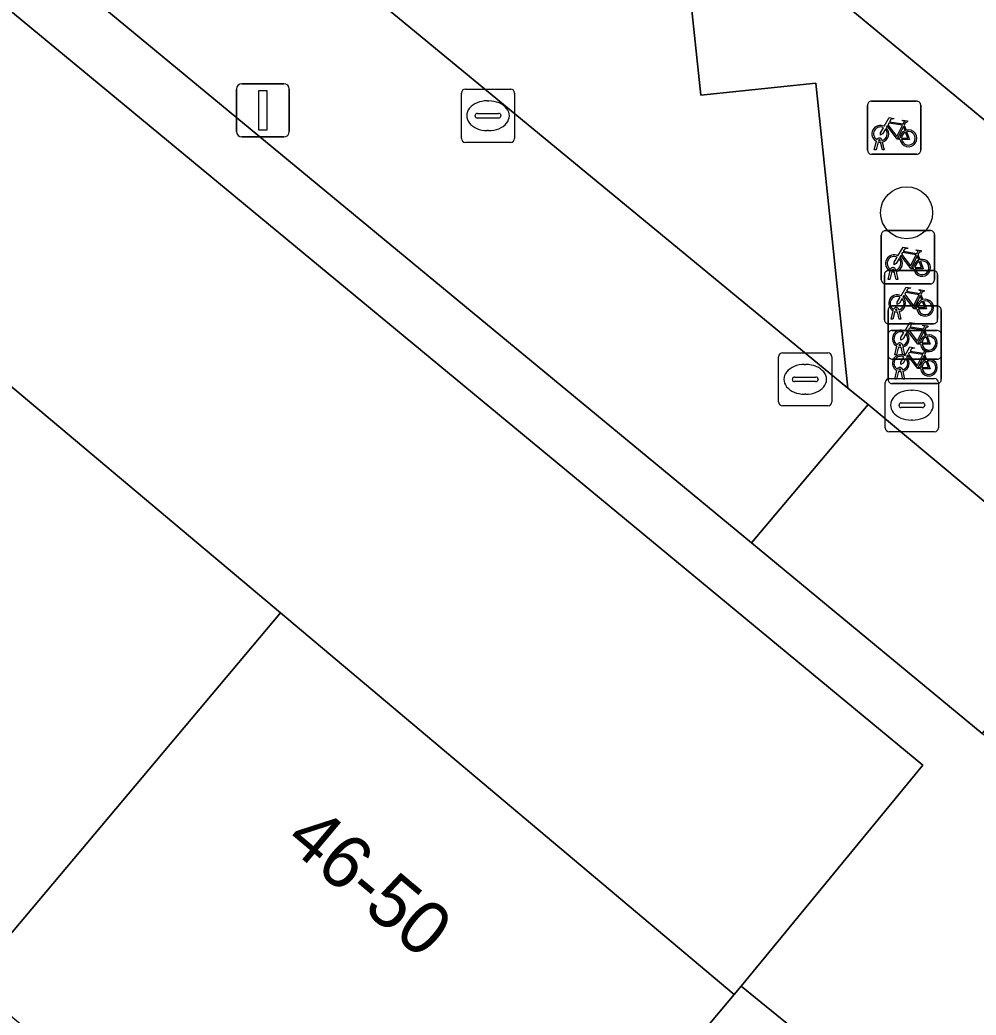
# Model space of a CAD drawing. Extents: x 162073 to 163043, y 381818 to 382561.
# Drawn here: x 162470.25 to 162488.23, y 382116.17 to 382134.88 of the extents above; entities that cross this region are included whole.
import ezdxf

# ---------------------------------------------------------------- set-up
doc = ezdxf.new("R2010")
doc.units = 0
for name, color, linetype in [('IMGEO_Boom', 7, 'Continuous'), ('IMGEO_Erf', 7, 'Continuous'), ('IMGEO_Fietsenrek', 7, 'Continuous'), ('IMGEO_Kolk', 7, 'Continuous'), ('IMGEO_Lichtmast', 7, 'Continuous'), ('IMGEO_Pand', 7, 'Continuous'), ('IMGEO_Pand_nummerreeks', 7, 'Continuous'), ('IMGEO_Parkeervlak_open', 7, 'Continuous'), ('IMGEO_Rijbaan_lokaal_open', 7, 'Continuous'), ('IMGEO_Rioolput', 7, 'Continuous'), ('IMGEO_Voetpad_open', 7, 'Continuous')]:
    doc.layers.add(name, color=color, linetype=linetype)

msp = doc.modelspace()

# ---------------------------------------------------------------- linework, layer by layer
at = {"layer": 'IMGEO_Boom'}
msp.add_circle((162486.921, 382131.252), 0.489, dxfattribs=at)
at = {"layer": 'IMGEO_Erf'}
msp.add_lwpolyline([(162419.203, 382177.117), (162416.111, 382173.378), (162424.641, 382166.204), (162433.06, 382159.124), (162441.477, 382152.045), (162449.895, 382144.965), (162458.313, 382137.886), (162466.731, 382130.807), (162475.149, 382123.727), (162483.68, 382116.552), (162483.81, 382116.71), (162487.224, 382120.866)], close=True, dxfattribs=at)
msp.add_lwpolyline([(162489.139, 382138.054), (162480.612, 382145.218), (162477.748, 382141.807), (162496.281, 382126.462)], dxfattribs=at)
at = {"layer": 'IMGEO_Fietsenrek'}
for p, q in [((162486.262, 382133.351), (162487.103, 382133.351)), ((162487.103, 382133.351), (162486.262, 382133.351)), ((162486.187, 382132.426), (162486.187, 382133.267)), ((162486.187, 382133.267), (162486.187, 382132.426)), ((162487.187, 382133.276), (162487.187, 382132.435)), ((162487.187, 382132.435), (162487.187, 382133.276)), ((162486.874, 382132.9), (162486.91, 382132.805)), ((162486.425, 382132.607), (162486.424, 382132.611)), ((162486.456, 382132.618), (162486.457, 382132.611)), ((162486.314, 382132.435), (162486.353, 382132.595)), ((162486.348, 382132.435), (162486.314, 382132.435)), ((162486.383, 382132.583), (162486.348, 382132.435)), ((162486.466, 382132.435), (162486.432, 382132.577)), ((162486.464, 382132.581), (162486.499, 382132.435)), ((162486.499, 382132.435), (162486.466, 382132.435)), ((162487.112, 382132.351), (162486.271, 382132.351)), ((162486.271, 382132.351), (162487.112, 382132.351)), ((162486.52, 382130.916), (162487.361, 382130.916)), ((162487.361, 382130.916), (162486.52, 382130.916)), ((162486.445, 382129.991), (162486.445, 382130.832)), ((162486.445, 382130.832), (162486.445, 382129.991)), ((162487.445, 382130.841), (162487.445, 382130)), ((162487.445, 382130), (162487.445, 382130.841)), ((162487.132, 382130.465), (162487.168, 382130.37)), ((162486.683, 382130.172), (162486.682, 382130.176)), ((162486.714, 382130.183), (162486.715, 382130.176)), ((162486.503, 382129.24), (162486.503, 382130.081)), ((162486.503, 382130.081), (162486.503, 382129.24)), ((162486.572, 382130), (162486.611, 382130.16)), ((162486.606, 382130), (162486.572, 382130)), ((162486.578, 382130.165), (162487.419, 382130.165)), ((162487.419, 382130.165), (162486.578, 382130.165)), ((162486.641, 382130.148), (162486.606, 382130)), ((162486.724, 382130), (162486.69, 382130.142)), ((162486.722, 382130.146), (162486.757, 382130)), ((162486.757, 382130), (162486.724, 382130)), ((162487.503, 382130.09), (162487.503, 382129.249)), ((162487.503, 382129.249), (162487.503, 382130.09)), ((162487.37, 382129.916), (162486.529, 382129.916)), ((162486.529, 382129.916), (162487.37, 382129.916)), ((162487.19, 382129.714), (162487.226, 382129.619)), ((162486.647, 382129.499), (162487.488, 382129.499)), ((162487.488, 382129.499), (162486.647, 382129.499)), ((162486.741, 382129.421), (162486.74, 382129.425)), ((162486.772, 382129.432), (162486.773, 382129.425)), ((162487.572, 382129.424), (162487.572, 382128.583)), ((162487.572, 382128.583), (162487.572, 382129.424)), ((162486.572, 382128.574), (162486.572, 382129.415)), ((162486.572, 382129.415), (162486.572, 382128.574)), ((162486.63, 382129.249), (162486.669, 382129.409)), ((162486.664, 382129.249), (162486.63, 382129.249)), ((162486.699, 382129.397), (162486.664, 382129.249)), ((162486.782, 382129.249), (162486.748, 382129.391)), ((162486.78, 382129.395), (162486.815, 382129.249)), ((162486.815, 382129.249), (162486.782, 382129.249)), ((162487.428, 382129.165), (162486.587, 382129.165)), ((162486.587, 382129.165), (162487.428, 382129.165)), ((162487.259, 382129.048), (162487.295, 382128.953)), ((162486.572, 382128.114), (162486.572, 382128.955)), ((162486.572, 382128.955), (162486.572, 382128.114)), ((162486.647, 382129.039), (162487.488, 382129.039)), ((162487.488, 382129.039), (162486.647, 382129.039)), ((162487.572, 382128.964), (162487.572, 382128.123)), ((162487.572, 382128.123), (162487.572, 382128.964)), ((162486.699, 382128.583), (162486.738, 382128.743)), ((162486.768, 382128.731), (162486.733, 382128.583)), ((162486.81, 382128.755), (162486.809, 382128.759)), ((162486.851, 382128.583), (162486.817, 382128.725)), ((162486.841, 382128.766), (162486.842, 382128.759)), ((162486.849, 382128.729), (162486.884, 382128.583)), ((162487.497, 382128.499), (162486.656, 382128.499)), ((162486.656, 382128.499), (162487.497, 382128.499)), ((162486.733, 382128.583), (162486.699, 382128.583)), ((162486.884, 382128.583), (162486.851, 382128.583)), ((162487.259, 382128.588), (162487.295, 382128.493)), ((162486.81, 382128.295), (162486.809, 382128.299)), ((162486.841, 382128.306), (162486.842, 382128.299)), ((162486.699, 382128.123), (162486.738, 382128.283)), ((162486.733, 382128.123), (162486.699, 382128.123)), ((162486.768, 382128.271), (162486.733, 382128.123)), ((162486.851, 382128.123), (162486.817, 382128.265)), ((162486.849, 382128.269), (162486.884, 382128.123)), ((162486.884, 382128.123), (162486.851, 382128.123)), ((162487.497, 382128.039), (162486.656, 382128.039)), ((162486.656, 382128.039), (162487.497, 382128.039))]:
    msp.add_line(p, q, dxfattribs=at)
for points in [[(162486.5, 382132.877), (162486.595, 382133.041), (162486.681, 382133.027), (162486.683, 382133.018), (162486.627, 382133.007), (162486.6, 382132.962), (162486.856, 382132.921)], [(162486.856, 382132.921), (162486.881, 382132.97), (162486.875, 382132.974), (162486.852, 382132.978), (162486.84, 382132.985), (162486.839, 382132.988), (162486.841, 382132.993), (162486.936, 382132.978), (162486.938, 382132.968), (162486.928, 382132.955), (162486.916, 382132.949), (162486.902, 382132.955), (162486.874, 382132.9)], [(162486.521, 382132.825), (162486.469, 382132.735), (162486.429, 382132.71), (162486.43, 382132.757), (162486.485, 382132.851)], [(162486.796, 382132.633), (162486.746, 382132.633), (162486.555, 382132.884), (162486.536, 382132.852)], [(162486.843, 382132.896), (162486.586, 382132.937), (162486.569, 382132.908), (162486.736, 382132.688), (162486.843, 382132.896)], [(162486.891, 382132.798), (162486.861, 382132.875), (162486.752, 382132.657), (162486.795, 382132.657)], [(162486.825, 382132.657), (162486.945, 382132.656), (162486.901, 382132.77)], [(162486.921, 382132.777), (162486.976, 382132.632), (162486.826, 382132.632)], [(162486.758, 382130.442), (162486.853, 382130.606), (162486.939, 382130.592), (162486.941, 382130.583), (162486.885, 382130.572), (162486.858, 382130.527), (162487.114, 382130.486)], [(162487.114, 382130.486), (162487.139, 382130.535), (162487.133, 382130.539), (162487.11, 382130.543), (162487.098, 382130.55), (162487.097, 382130.553), (162487.099, 382130.558), (162487.194, 382130.543), (162487.196, 382130.533), (162487.186, 382130.52), (162487.174, 382130.514), (162487.16, 382130.52), (162487.132, 382130.465)], [(162486.779, 382130.39), (162486.727, 382130.3), (162486.687, 382130.275), (162486.688, 382130.322), (162486.743, 382130.416)], [(162487.054, 382130.198), (162487.004, 382130.198), (162486.813, 382130.449), (162486.794, 382130.417)], [(162487.101, 382130.461), (162486.844, 382130.502), (162486.827, 382130.473), (162486.994, 382130.253), (162487.101, 382130.461)], [(162487.149, 382130.363), (162487.119, 382130.44), (162487.01, 382130.222), (162487.053, 382130.222)], [(162487.083, 382130.222), (162487.203, 382130.221), (162487.159, 382130.335)], [(162487.179, 382130.342), (162487.234, 382130.197), (162487.084, 382130.197)], [(162486.816, 382129.691), (162486.911, 382129.855), (162486.997, 382129.841), (162486.999, 382129.832), (162486.943, 382129.821), (162486.916, 382129.776), (162487.172, 382129.735)], [(162487.172, 382129.735), (162487.197, 382129.784), (162487.191, 382129.788), (162487.168, 382129.792), (162487.156, 382129.799), (162487.155, 382129.802), (162487.157, 382129.807), (162487.252, 382129.792), (162487.254, 382129.782), (162487.244, 382129.769), (162487.232, 382129.763), (162487.218, 382129.769), (162487.19, 382129.714)], [(162486.837, 382129.639), (162486.785, 382129.549), (162486.745, 382129.524), (162486.746, 382129.571), (162486.801, 382129.665)], [(162487.112, 382129.447), (162487.062, 382129.447), (162486.871, 382129.698), (162486.852, 382129.666)], [(162487.159, 382129.71), (162486.902, 382129.751), (162486.885, 382129.722), (162487.052, 382129.502), (162487.159, 382129.71)], [(162487.207, 382129.612), (162487.177, 382129.689), (162487.068, 382129.471), (162487.111, 382129.471)], [(162487.141, 382129.471), (162487.261, 382129.47), (162487.217, 382129.584)], [(162487.237, 382129.591), (162487.292, 382129.446), (162487.142, 382129.446)], [(162486.885, 382129.025), (162486.98, 382129.189), (162487.066, 382129.175), (162487.068, 382129.166), (162487.012, 382129.155), (162486.985, 382129.11), (162487.241, 382129.069)], [(162487.228, 382129.044), (162486.971, 382129.085), (162486.954, 382129.056), (162487.121, 382128.836), (162487.228, 382129.044)], [(162487.241, 382129.069), (162487.266, 382129.118), (162487.26, 382129.122), (162487.237, 382129.126), (162487.225, 382129.133), (162487.224, 382129.136), (162487.226, 382129.141), (162487.321, 382129.126), (162487.323, 382129.116), (162487.313, 382129.103), (162487.301, 382129.097), (162487.287, 382129.103), (162487.259, 382129.048)], [(162486.906, 382128.973), (162486.854, 382128.883), (162486.814, 382128.858), (162486.815, 382128.905), (162486.87, 382128.999)], [(162487.181, 382128.781), (162487.131, 382128.781), (162486.94, 382129.032), (162486.921, 382129)], [(162487.276, 382128.946), (162487.246, 382129.023), (162487.137, 382128.805), (162487.18, 382128.805)], [(162487.21, 382128.805), (162487.33, 382128.804), (162487.286, 382128.918)], [(162487.306, 382128.925), (162487.361, 382128.78), (162487.211, 382128.78)], [(162486.885, 382128.565), (162486.98, 382128.729), (162487.066, 382128.715), (162487.068, 382128.706), (162487.012, 382128.695), (162486.985, 382128.65), (162487.241, 382128.609)], [(162487.241, 382128.609), (162487.266, 382128.658), (162487.26, 382128.662), (162487.237, 382128.666), (162487.225, 382128.673), (162487.224, 382128.676), (162487.226, 382128.681), (162487.321, 382128.666), (162487.323, 382128.656), (162487.313, 382128.643), (162487.301, 382128.637), (162487.287, 382128.643), (162487.259, 382128.588)], [(162486.906, 382128.513), (162486.854, 382128.423), (162486.814, 382128.398), (162486.815, 382128.445), (162486.87, 382128.539)], [(162487.181, 382128.321), (162487.131, 382128.321), (162486.94, 382128.572), (162486.921, 382128.54)], [(162487.228, 382128.584), (162486.971, 382128.625), (162486.954, 382128.596), (162487.121, 382128.376), (162487.228, 382128.584)], [(162487.276, 382128.486), (162487.246, 382128.563), (162487.137, 382128.345), (162487.18, 382128.345)], [(162487.21, 382128.345), (162487.33, 382128.344), (162487.286, 382128.458)], [(162487.306, 382128.465), (162487.361, 382128.32), (162487.211, 382128.32)]]:
    msp.add_lwpolyline(points, dxfattribs=at)
for centre, radius, start, end in [((162486.265, 382133.273), 0.0779, 92.4484, 184.2845), ((162486.265, 382133.273), 0.0779, 92.4484, 184.2845), ((162487.109, 382133.273), 0.0779, 2.4484, 94.2845), ((162487.109, 382133.273), 0.0779, 2.4484, 94.2845), ((162486.427, 382132.736), 0.159, 62.6766, 242.1369), ((162486.427, 382132.736), 0.129, 63.3192, 238.903), ((162486.427, 382132.736), 0.129, 283.6043, 43.4302), ((162486.427, 382132.736), 0.159, 283.5766, 46.6042), ((162486.954, 382132.652), 0.159, 113.3408, 178.3217), ((162486.954, 382132.652), 0.159, 187.0065, 105.7708), ((162486.407, 382132.607), 0.0499, 12.8025, 158.6934), ((162486.407, 382132.607), 0.0174, 12.8025, 163.4502), ((162486.427, 382132.736), 0.129, 253.415, 269.0204), ((162486.954, 382132.652), 0.129, 113.923, 177.9556), ((162486.954, 382132.652), 0.129, 188.6715, 104.5883), ((162486.265, 382132.429), 0.0779, 182.4484, 274.2845), ((162486.265, 382132.429), 0.0779, 182.4484, 274.2845), ((162486.427, 382132.736), 0.159, 253.9967, 271.7867), ((162487.109, 382132.429), 0.0779, 272.4484, 4.2845), ((162487.109, 382132.429), 0.0779, 272.4484, 4.2845), ((162486.523, 382130.838), 0.0779, 92.4484, 184.2845), ((162486.523, 382130.838), 0.0779, 92.4484, 184.2845), ((162487.367, 382130.838), 0.0779, 2.4484, 94.2845), ((162487.367, 382130.838), 0.0779, 2.4484, 94.2845), ((162486.685, 382130.301), 0.159, 62.6766, 242.1369), ((162486.685, 382130.301), 0.129, 63.3192, 238.903), ((162486.685, 382130.301), 0.129, 283.6043, 43.4302), ((162486.685, 382130.301), 0.159, 283.5766, 46.6042), ((162487.212, 382130.217), 0.159, 113.3408, 178.3217), ((162487.212, 382130.217), 0.159, 187.0065, 105.7708), ((162486.665, 382130.172), 0.0499, 12.8025, 158.6934), ((162486.665, 382130.172), 0.0174, 12.8025, 163.4502), ((162486.685, 382130.301), 0.129, 253.415, 269.0204), ((162487.212, 382130.217), 0.129, 113.923, 177.9556), ((162487.212, 382130.217), 0.129, 188.6715, 104.5883), ((162486.523, 382129.994), 0.0779, 182.4484, 274.2845), ((162486.523, 382129.994), 0.0779, 182.4484, 274.2845), ((162486.581, 382130.087), 0.0779, 92.4484, 184.2845), ((162486.581, 382130.087), 0.0779, 92.4484, 184.2845), ((162486.685, 382130.301), 0.159, 253.9967, 271.7867), ((162487.367, 382129.994), 0.0779, 272.4484, 4.2845), ((162487.367, 382129.994), 0.0779, 272.4484, 4.2845), ((162487.425, 382130.087), 0.0779, 2.4484, 94.2845), ((162487.425, 382130.087), 0.0779, 2.4484, 94.2845), ((162486.743, 382129.55), 0.159, 62.6766, 242.1369), ((162486.743, 382129.55), 0.129, 63.3192, 238.903), ((162486.743, 382129.55), 0.129, 283.6043, 43.4302), ((162486.743, 382129.55), 0.159, 283.5766, 46.6042), ((162487.27, 382129.466), 0.159, 113.3408, 178.3217), ((162487.27, 382129.466), 0.159, 187.0065, 105.7708), ((162486.65, 382129.421), 0.0779, 92.4484, 184.2845), ((162486.65, 382129.421), 0.0779, 92.4484, 184.2845), ((162486.723, 382129.421), 0.0499, 12.8025, 158.6934), ((162486.723, 382129.421), 0.0174, 12.8025, 163.4502), ((162486.743, 382129.55), 0.129, 253.415, 269.0204), ((162487.27, 382129.466), 0.129, 113.923, 177.9556), ((162487.27, 382129.466), 0.129, 188.6715, 104.5883), ((162487.494, 382129.421), 0.0779, 2.4484, 94.2845), ((162487.494, 382129.421), 0.0779, 2.4484, 94.2845), ((162486.581, 382129.243), 0.0779, 182.4484, 274.2845), ((162486.581, 382129.243), 0.0779, 182.4484, 274.2845), ((162486.743, 382129.55), 0.159, 253.9967, 271.7867), ((162487.425, 382129.243), 0.0779, 272.4484, 4.2845), ((162487.425, 382129.243), 0.0779, 272.4484, 4.2845), ((162486.812, 382128.884), 0.159, 62.6766, 242.1369), ((162486.65, 382128.961), 0.0779, 92.4484, 184.2845), ((162486.65, 382128.961), 0.0779, 92.4484, 184.2845), ((162486.812, 382128.884), 0.129, 63.3192, 238.903), ((162486.812, 382128.884), 0.129, 283.6043, 43.4302), ((162486.812, 382128.884), 0.159, 283.5766, 46.6042), ((162487.339, 382128.8), 0.159, 113.3408, 178.3217), ((162487.339, 382128.8), 0.159, 187.0065, 105.7708), ((162487.339, 382128.8), 0.129, 113.923, 177.9556), ((162487.339, 382128.8), 0.129, 188.6715, 104.5883), ((162487.494, 382128.961), 0.0779, 2.4484, 94.2845), ((162487.494, 382128.961), 0.0779, 2.4484, 94.2845), ((162486.792, 382128.755), 0.0499, 12.8025, 158.6934), ((162486.812, 382128.884), 0.159, 253.9967, 271.7867), ((162486.792, 382128.755), 0.0174, 12.8025, 163.4502), ((162486.812, 382128.884), 0.129, 253.415, 269.0204), ((162486.65, 382128.577), 0.0779, 182.4484, 274.2845), ((162486.65, 382128.577), 0.0779, 182.4484, 274.2845), ((162486.812, 382128.424), 0.159, 62.6766, 242.1369), ((162486.812, 382128.424), 0.129, 63.3192, 238.903), ((162486.812, 382128.424), 0.129, 283.6043, 43.4302), ((162486.812, 382128.424), 0.159, 283.5766, 46.6042), ((162487.339, 382128.34), 0.159, 113.3408, 178.3217), ((162487.339, 382128.34), 0.159, 187.0065, 105.7708), ((162487.494, 382128.577), 0.0779, 272.4484, 4.2845), ((162487.494, 382128.577), 0.0779, 272.4484, 4.2845), ((162486.792, 382128.295), 0.0499, 12.8025, 158.6934), ((162486.792, 382128.295), 0.0174, 12.8025, 163.4502), ((162486.812, 382128.424), 0.129, 253.415, 269.0204), ((162487.339, 382128.34), 0.129, 113.923, 177.9556), ((162487.339, 382128.34), 0.129, 188.6715, 104.5883), ((162486.65, 382128.117), 0.0779, 182.4484, 274.2845), ((162486.65, 382128.117), 0.0779, 182.4484, 274.2845), ((162486.812, 382128.424), 0.159, 253.9967, 271.7867), ((162487.494, 382128.117), 0.0779, 272.4484, 4.2845), ((162487.494, 382128.117), 0.0779, 272.4484, 4.2845)]:
    msp.add_arc(centre, radius, start, end, dxfattribs=at)
at = {"layer": 'IMGEO_Kolk'}
for p, q in [((162478.626, 382133.576), (162479.478, 382133.576)), ((162478.551, 382132.65), (162478.551, 382133.502)), ((162479.039, 382133.356), (162479.064, 382133.356)), ((162479.552, 382133.502), (162479.552, 382132.65)), ((162478.81, 382133.07), (162478.81, 382133.082)), ((162479.248, 382133.033), (162478.85, 382133.033)), ((162478.853, 382133.119), (162479.251, 382133.119)), ((162479.294, 382133.082), (162479.294, 382133.07)), ((162479.062, 382132.796), (162479.037, 382132.796)), ((162479.478, 382132.576), (162478.626, 382132.576)), ((162484.514, 382127.694), (162484.514, 382128.546)), ((162484.589, 382128.62), (162485.441, 382128.62)), ((162485.515, 382128.546), (162485.515, 382127.694)), ((162485.002, 382128.4), (162485.027, 382128.4)), ((162484.773, 382128.114), (162484.773, 382128.126)), ((162484.816, 382128.163), (162485.214, 382128.163)), ((162485.257, 382128.126), (162485.257, 382128.114)), ((162485.211, 382128.077), (162484.813, 382128.077)), ((162485.025, 382127.84), (162485, 382127.84)), ((162485.441, 382127.62), (162484.589, 382127.62))]:
    msp.add_line(p, q, dxfattribs=at)
for points in [[(162478.626, 382133.576), (162479.478, 382133.576)], [(162478.551, 382132.65), (162478.551, 382133.502)], [(162479.552, 382133.502), (162479.552, 382132.65)], [(162479.478, 382132.576), (162478.626, 382132.576)], [(162484.514, 382127.694), (162484.514, 382128.546)], [(162484.589, 382128.62), (162485.441, 382128.62)], [(162485.515, 382128.546), (162485.515, 382127.694)], [(162485.441, 382127.62), (162484.589, 382127.62)]]:
    msp.add_lwpolyline(points, dxfattribs=at)
for centre, radius, start, end in [((162478.628, 382133.5), 0.0765, 91.552, 178.448), ((162478.628, 382133.5), 0.0765, 91.552, 178.448), ((162479.476, 382133.5), 0.0765, 1.552, 88.448), ((162479.476, 382133.5), 0.0765, 1.552, 88.448), ((162478.85, 382133.079), 0.0403, 85.8775, 175.7526), ((162478.847, 382133.069), 0.0366, 178.938, 274.7102), ((162479.251, 382133.076), 0.043, 264.8664, 352.4533), ((162479.255, 382133.081), 0.0386, 1.7309, 96.639), ((162478.628, 382132.652), 0.0765, 181.552, 268.448), ((162478.628, 382132.652), 0.0765, 181.552, 268.448), ((162479.476, 382132.652), 0.0765, 271.552, 358.448), ((162479.476, 382132.652), 0.0765, 271.552, 358.448), ((162484.591, 382128.544), 0.0765, 91.552, 178.448), ((162484.591, 382128.544), 0.0765, 91.552, 178.448), ((162485.439, 382128.544), 0.0765, 1.552, 88.448), ((162485.439, 382128.544), 0.0765, 1.552, 88.448), ((162484.813, 382128.123), 0.0403, 85.8775, 175.7526), ((162484.81, 382128.113), 0.0366, 178.938, 274.7102), ((162485.214, 382128.12), 0.043, 264.8664, 352.4533), ((162485.218, 382128.125), 0.0386, 1.7309, 96.639), ((162484.591, 382127.696), 0.0765, 181.552, 268.448), ((162484.591, 382127.696), 0.0765, 181.552, 268.448), ((162485.439, 382127.696), 0.0765, 271.552, 358.448), ((162485.439, 382127.696), 0.0765, 271.552, 358.448)]:
    msp.add_arc(centre, radius, start, end, dxfattribs=at)
for centre, major_axis, ratio, start_param, end_param in [((162479.038, 382133.076), (-0.387, 0.002), 0.722429, 4.712389, 7.853982), ((162479.063, 382133.076), (-0.39, 0.002), 0.717154, 1.570796, 4.712389), ((162485.001, 382128.12), (-0.387, 0.002), 0.722429, 4.712389, 7.853982), ((162485.026, 382128.12), (-0.39, 0.002), 0.717154, 1.570796, 4.712389)]:
    msp.add_ellipse(centre, major_axis=major_axis, ratio=ratio, start_param=start_param, end_param=end_param, dxfattribs=at)
at = {"layer": 'IMGEO_Lichtmast'}
for p, q in [((162474.325, 382132.778), (162474.325, 382133.578)), ((162474.325, 382133.578), (162474.325, 382132.778)), ((162474.425, 382133.678), (162475.215, 382133.678)), ((162475.215, 382133.678), (162474.425, 382133.678)), ((162475.315, 382133.578), (162475.315, 382132.778)), ((162475.315, 382132.778), (162475.315, 382133.578)), ((162475.215, 382132.678), (162474.425, 382132.678)), ((162474.425, 382132.678), (162475.215, 382132.678))]:
    msp.add_line(p, q, dxfattribs=at)
msp.add_lwpolyline([(162474.745, 382133.553), (162474.895, 382133.553), (162474.895, 382132.803), (162474.745, 382132.803), (162474.745, 382133.553)], dxfattribs=at)
for centre, start, end in [((162474.425, 382133.578), 90, 180), ((162474.425, 382133.578), 90, 180), ((162475.215, 382133.578), 0, 90), ((162475.215, 382133.578), 360, 90), ((162474.425, 382132.778), 180, 270), ((162474.425, 382132.778), 180, 270), ((162475.215, 382132.778), 270, 0), ((162475.215, 382132.778), 270, 0)]:
    msp.add_arc(centre, 0.1, start, end, dxfattribs=at)
at = {"layer": 'IMGEO_Pand'}
for points in [[(162469.315, 382116.792), (162475.149, 382123.727), (162466.731, 382130.807), (162460.898, 382123.872)], [(162469.315, 382116.792), (162477.847, 382109.617), (162480.462, 382112.726), (162483.68, 382116.552), (162475.149, 382123.727)]]:
    msp.add_lwpolyline(points, close=True, dxfattribs=at)
at = {"layer": 'IMGEO_Parkeervlak_open'}
msp.add_lwpolyline([(162475.03, 382136.847), (162475.29, 382136.635), (162485.819, 382127.956), (162485.216, 382133.691), (162483.052, 382133.463), (162482.828, 382135.593)], dxfattribs=at)
at = {"layer": 'IMGEO_Rijbaan_lokaal_open'}
for points in [[(162472.04, 382139.294), (162461.088, 382148.38), (162460.773, 382148.658), (162458.533, 382146.084), (162484.005, 382125.044), (162486.196, 382127.645), (162485.819, 382127.956), (162475.29, 382136.635), (162475.03, 382136.847)], [(162486.196, 382127.645), (162484.005, 382125.044), (162488.342, 382121.462), (162490.563, 382124)]]:
    msp.add_lwpolyline(points, close=True, dxfattribs=at)
at = {"layer": 'IMGEO_Rioolput'}
for p, q in [((162486.594, 382128.134), (162487.446, 382128.134)), ((162486.519, 382127.208), (162486.519, 382128.06)), ((162487.52, 382128.06), (162487.52, 382127.208)), ((162487.007, 382127.914), (162487.032, 382127.914)), ((162486.778, 382127.628), (162486.778, 382127.64)), ((162487.216, 382127.591), (162486.818, 382127.591)), ((162486.821, 382127.677), (162487.219, 382127.677)), ((162487.262, 382127.64), (162487.262, 382127.628)), ((162487.03, 382127.354), (162487.005, 382127.354)), ((162487.446, 382127.134), (162486.594, 382127.134))]:
    msp.add_line(p, q, dxfattribs=at)
for points in [[(162486.594, 382128.134), (162487.446, 382128.134)], [(162486.519, 382127.208), (162486.519, 382128.06)], [(162487.52, 382128.06), (162487.52, 382127.208)], [(162487.446, 382127.134), (162486.594, 382127.134)]]:
    msp.add_lwpolyline(points, dxfattribs=at)
for centre, radius, start, end in [((162486.596, 382128.058), 0.0765, 91.552, 178.448), ((162486.596, 382128.058), 0.0765, 91.552, 178.448), ((162487.444, 382128.058), 0.0765, 1.552, 88.448), ((162487.444, 382128.058), 0.0765, 1.552, 88.448), ((162486.818, 382127.637), 0.0403, 85.8775, 175.7526), ((162486.815, 382127.627), 0.0366, 178.938, 274.7102), ((162487.219, 382127.634), 0.043, 264.8664, 352.4533), ((162487.223, 382127.639), 0.0386, 1.7309, 96.639), ((162486.596, 382127.21), 0.0765, 181.552, 268.448), ((162486.596, 382127.21), 0.0765, 181.552, 268.448), ((162487.444, 382127.21), 0.0765, 271.552, 358.448), ((162487.444, 382127.21), 0.0765, 271.552, 358.448)]:
    msp.add_arc(centre, radius, start, end, dxfattribs=at)
for centre, major_axis, ratio, start_param, end_param in [((162487.006, 382127.634), (-0.387, 0.002), 0.722429, 4.712389, 7.853982), ((162487.031, 382127.634), (-0.39, 0.002), 0.717154, 1.570796, 4.712389)]:
    msp.add_ellipse(centre, major_axis=major_axis, ratio=ratio, start_param=start_param, end_param=end_param, dxfattribs=at)
at = {"layer": 'IMGEO_Voetpad_open'}
for points in [[(162419.203, 382177.117), (162487.224, 382120.866), (162483.81, 382116.71), (162484.954, 382115.781), (162487.42, 382113.707), (162488.112, 382113.139), (162489.12, 382114.253), (162498.079, 382106.838), (162500, 382105.227), (162504.837, 382101.171), (162507.419, 382099.039), (162508.44, 382100.255), (162508.346, 382100.334), (162490.476, 382115.395), (162492.498, 382118.029), (162488.342, 382121.462), (162484.005, 382125.044), (162458.533, 382146.084), (162454.329, 382149.556), (162453.572, 382150.181), (162453.257, 382155.637)], [(162494.703, 382124.502), (162495.392, 382125.305), (162496.281, 382126.462), (162477.748, 382141.807), (162476.592, 382142.764)], [(162475.739, 382137.259), (162475.46, 382139.903), (162477.637, 382140.132), (162477.917, 382137.47), (162480.429, 382137.734), (162480.678, 382135.367), (162482.828, 382135.593), (162483.052, 382133.463), (162485.216, 382133.691), (162485.819, 382127.956), (162486.196, 382127.645), (162490.563, 382124)], [(162484.954, 382115.781), (162483.81, 382116.71), (162483.68, 382116.552), (162480.462, 382112.726)]]:
    msp.add_lwpolyline(points, dxfattribs=at)

# ---------------------------------------------------------------- texts
at = {"layer": 'IMGEO_Pand_nummerreeks'}
msp.add_text('46-50', height=1, rotation=319.9359, dxfattribs=at).set_placement((162475.204, 382119.394))

doc.saveas('drawing.dxf')
